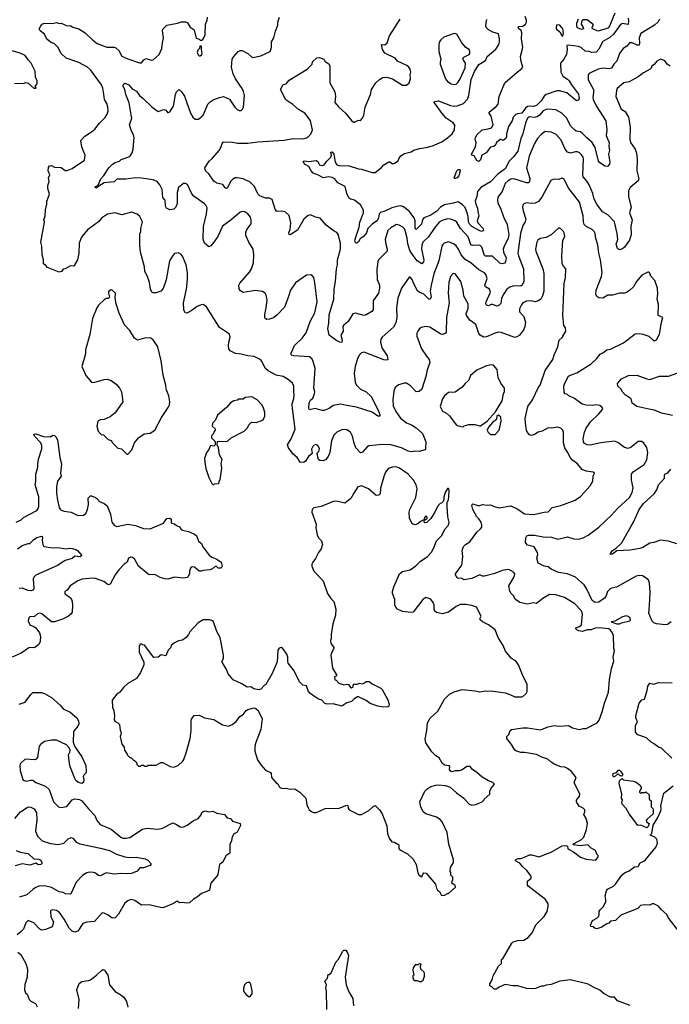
# Model space of a CAD drawing. Extents: x 2086813 to 2278017, y 548126 to 753336.
# Tile 456 of 461: x 2216140 to 2222785, y 726127 to 736190. Entities that reach past the tile are written whole.
import ezdxf

# ---------------------------------------------------------------- set-up
doc = ezdxf.new("R2010")
doc.units = 0

msp = doc.modelspace()

# ---------------------------------------------------------------- linework, layer by layer
at = {"layer": '0CON10XD'}
for points in [[(2221798, 731685), (2221773, 731713), (2221745, 731770), (2221715, 731815), (2221703, 731865), (2221704, 731974), (2221696, 731996), (2221675, 732016), (2221645, 732027), (2221575, 732016), (2221545, 732017), (2221485, 731986), (2221445, 731974), (2221405, 731949), (2221371, 731941), (2221355, 731946), (2221335, 731971), (2221323, 731995), (2221316, 732035), (2221312, 732115), (2221336, 732235), (2221386, 732305), (2221444, 732426), (2221464, 732456), (2221514, 732605), (2221595, 732717), (2221608, 732765), (2221646, 732845), (2221659, 732915), (2221689, 732941), (2221726, 733006), (2221722, 733042), (2221707, 733065), (2221696, 733165), (2221708, 733492), (2221724, 733555), (2221728, 733645), (2221701, 733671), (2221688, 733695), (2221684, 733775), (2221697, 733935), (2221716, 733975), (2221710, 734010), (2221703, 734025), (2221675, 734053), (2221655, 734062), (2221575, 733990), (2221525, 733964), (2221465, 733952), (2221441, 733935), (2221429, 733915), (2221417, 733845), (2221421, 733825), (2221492, 733645), (2221501, 733595), (2221503, 733415), (2221488, 733368), (2221469, 733335), (2221445, 733316), (2221415, 733307), (2221365, 733315), (2221325, 733313), (2221288, 733295), (2221272, 733275), (2221254, 733235), (2221254, 733205), (2221297, 733157), (2221315, 733095), (2221308, 733055), (2221292, 733018), (2221248, 732962), (2221225, 732948), (2221205, 732943), (2221065, 732992), (2221035, 732996), (2220995, 732984), (2220915, 732947), (2220885, 732944), (2220849, 732965), (2220835, 732982), (2220805, 733073), (2220745, 733118), (2220711, 733165), (2220706, 733185), (2220728, 733242), (2220728, 733285), (2220684, 733365), (2220675, 733425), (2220652, 733515), (2220617, 733563), (2220595, 733594), (2220574, 733596), (2220547, 733565), (2220530, 733505), (2220522, 733395), (2220532, 733295), (2220506, 733145), (2220504, 732996), (2220497, 732985), (2220468, 732972), (2220448, 732975), (2220335, 733046), (2220295, 733054), (2220245, 733044), (2220225, 733028), (2220211, 733005), (2220203, 732985), (2220202, 732955), (2220249, 732825), (2220300, 732750), (2220328, 732718), (2220336, 732685), (2220308, 732612), (2220295, 732543), (2220255, 732415), (2220225, 732390), (2220195, 732388), (2220139, 732449), (2220095, 732474), (2220075, 732476), (2220015, 732459), (2219980, 732430), (2219967, 732393), (2219958, 732305), (2219961, 732245), (2219986, 732185), (2220036, 732116), (2220095, 732068), (2220148, 732048), (2220195, 732019), (2220259, 731959), (2220296, 731875), (2220291, 731805), (2220286, 731794), (2220226, 731776), (2220185, 731780), (2220145, 731773), (2220115, 731781), (2220045, 731815), (2219935, 731845), (2219855, 731849), (2219712, 731835), (2219694, 731825), (2219645, 731771), (2219625, 731763), (2219577, 731815), (2219562, 731862), (2219545, 731935), (2219524, 731974), (2219485, 731999), (2219465, 732002), (2219435, 731997), (2219383, 731975), (2219354, 731945), (2219328, 731885), (2219314, 731765), (2219296, 731724), (2219272, 731695), (2219245, 731680), (2219210, 731685), (2219198, 731695), (2219188, 731718), (2219187, 731747), (2219180, 731755), (2219200, 731775), (2219207, 731805), (2219198, 731828), (2219185, 731842), (2219165, 731847), (2219142, 731835), (2219125, 731800), (2219130, 731755), (2219095, 731727), (2219065, 731679), (2219045, 731664), (2219009, 731669), (2218979, 731715), (2218938, 731748), (2218891, 731815), (2218879, 731845), (2218917, 731905), (2218959, 732005), (2218929, 732215), (2218928, 732265), (2218945, 732318), (2218949, 732355), (2218943, 732387), (2218944, 732445), (2218930, 732475), (2218885, 732514), (2218835, 732542), (2218765, 732558), (2218681, 732601), (2218655, 732625), (2218618, 732698), (2218605, 732713), (2218537, 732747), (2218475, 732753), (2218405, 732772), (2218349, 732779), (2218294, 732805), (2218279, 732825), (2218276, 732856), (2218278, 732895), (2218294, 732946), (2218286, 732975), (2218185, 733044), (2218049, 733255), (2218015, 733279), (2217995, 733276), (2217955, 733259), (2217895, 733213), (2217850, 733190), (2217833, 733195), (2217819, 733225), (2217816, 733295), (2217847, 733435), (2217858, 733535), (2217856, 733606), (2217842, 733685), (2217804, 733774), (2217787, 733795), (2217764, 733806), (2217725, 733800), (2217705, 733780), (2217673, 733727), (2217639, 733531), (2217606, 733444), (2217583, 733417), (2217535, 733399), (2217505, 733397), (2217493, 733405), (2217479, 733435), (2217466, 733505), (2217446, 733565), (2217421, 733615), (2217415, 733665), (2217375, 733815), (2217368, 733885), (2217370, 734000), (2217380, 734025), (2217379, 734055), (2217396, 734125), (2217368, 734178), (2217343, 734203), (2217285, 734223), (2217185, 734196), (2217115, 734216), (2217037, 734203), (2216975, 734161), (2216945, 734125), (2216835, 734041), (2216772, 733968), (2216749, 733905), (2216744, 733805), (2216730, 733735), (2216695, 733672), (2216660, 733675), (2216605, 733642), (2216585, 733640), (2216568, 733615), (2216545, 733608), (2216425, 733658), (2216408, 733678), (2216384, 733694), (2216384, 733734), (2216368, 733788), (2216367, 733875), (2216357, 733915), (2216395, 734120), (2216388, 734145), (2216401, 734185), (2216404, 734245), (2216418, 734305), (2216419, 734335), (2216443, 734405), (2216426, 734466), (2216428, 734495), (2216440, 734535), (2216433, 734575), (2216448, 734605), (2216431, 734645), (2216435, 734680), (2216445, 734696), (2216465, 734700), (2216495, 734682), (2216565, 734679), (2216605, 734649), (2216625, 734648), (2216675, 734669), (2216802, 734755), (2216809, 734805), (2216777, 734887), (2216766, 734955), (2216805, 735001), (2216875, 735045), (2216908, 735072), (2216955, 735132), (2217015, 735190), (2217034, 735225), (2217044, 735255), (2217043, 735295), (2217031, 735335), (2217009, 735375), (2217002, 735428), (2216991, 735489), (2216978, 735525), (2216865, 735679), (2216835, 735703), (2216745, 735754), (2216615, 735798), (2216565, 735844), (2216530, 735910), (2216495, 735943), (2216455, 735961), (2216426, 735985), (2216409, 736005), (2216395, 736042), (2216348, 736075), (2216340, 736095), (2216366, 736144), (2216395, 736156), (2216475, 736150), (2216515, 736160), (2216545, 736151), (2216565, 736153), (2216625, 736128), (2216655, 736130), (2216682, 736112), (2216745, 736098), (2216809, 736055), (2216889, 735979), (2216934, 735945), (2217032, 735908), (2217105, 735908), (2217123, 735903), (2217154, 735875), (2217186, 735816), (2217245, 735789), (2217365, 735748), (2217385, 735749), (2217411, 735779), (2217435, 735794), (2217485, 735776), (2217505, 735779), (2217565, 735835), (2217594, 735895), (2217599, 735955), (2217610, 736005), (2217599, 736075), (2217605, 736093), (2217645, 736134), (2217755, 736154), (2217795, 736169), (2217835, 736168), (2217857, 736157), (2217882, 736115), (2217926, 736085), (2217945, 736000), (2217975, 735990), (2217985, 735980), (2218005, 735980), (2218021, 735999), (2218036, 736036), (2218039, 736145), (2218056, 736185), (2218061, 736215)], [(2218064, 735326), (2218088, 735352), (2218120, 735370), (2218185, 735396), (2218224, 735404), (2218285, 735377), (2218340, 735295), (2218365, 735272), (2218385, 735262), (2218405, 735262), (2218420, 735275), (2218428, 735295), (2218439, 735415), (2218429, 735455), (2218414, 735485), (2218348, 735585), (2218323, 735635), (2218307, 735703), (2218312, 735785), (2218331, 735815), (2218376, 735864), (2218395, 735876), (2218415, 735876), (2218473, 735845), (2218510, 735810), (2218524, 735804), (2218605, 735821), (2218701, 735865), (2218716, 735905), (2218716, 735964), (2218739, 736005), (2218756, 736074), (2218781, 736135), (2218782, 736165), (2218797, 736215)], [(2222365, 736205), (2222367, 736177), (2222365, 736145), (2222359, 736141), (2222305, 736150), (2222285, 736141), (2222215, 736043), (2222175, 736009), (2222105, 735966), (2222065, 735888), (2222035, 735858), (2221993, 735853), (2221962, 735865), (2221925, 735869), (2221884, 735904), (2221855, 735915), (2221755, 735929), (2221738, 735925), (2221741, 735885), (2221732, 735835), (2221707, 735785), (2221673, 735745), (2221676, 735655), (2221695, 735613), (2221745, 735583), (2221762, 735565), (2221783, 735523), (2221855, 735428), (2221862, 735388), (2221855, 735369), (2221835, 735359), (2221735, 735442), (2221663, 735463), (2221635, 735464), (2221525, 735427), (2221505, 735408), (2221475, 735359), (2221425, 735312), (2221395, 735301), (2221355, 735307), (2221335, 735302), (2221314, 735286), (2221275, 735233), (2221232, 735228), (2221215, 735220), (2221187, 735193), (2221176, 735155), (2221141, 735099), (2221118, 735025), (2221120, 734995), (2221113, 734975), (2221085, 734954), (2221065, 734967), (2221055, 734966), (2221017, 734935), (2221002, 734905), (2220985, 734894), (2220955, 734888), (2220910, 734830), (2220866, 734804), (2220854, 734756), (2220835, 734740), (2220815, 734750), (2220790, 734800), (2220773, 734803), (2220760, 734815), (2220801, 734889), (2220808, 734935), (2220799, 734965), (2220801, 734985), (2220820, 735015), (2220870, 735065), (2220932, 735075), (2220965, 735086), (2220983, 735117), (2220964, 735205), (2220942, 735235), (2220941, 735245), (2221015, 735302), (2221033, 735325), (2221046, 735404), (2221104, 735545), (2221228, 735655), (2221273, 735687), (2221286, 735705), (2221268, 735762), (2221262, 735812), (2221288, 735905), (2221272, 735995), (2221277, 736057), (2221270, 736080), (2221245, 736096), (2221238, 736115), (2221245, 736121), (2221285, 736125), (2221315, 736143), (2221325, 736163), (2221324, 736185), (2221311, 736221)], [(2222226, 736255), (2222174, 736125), (2222155, 736104), (2222115, 736088), (2222055, 736071), (2222002, 736095), (2221993, 736105), (2222008, 736135), (2222003, 736145), (2221945, 736190), (2221905, 736188), (2221891, 736179), (2221884, 736144), (2221905, 736110), (2221908, 736095), (2221885, 736091), (2221847, 736105), (2221838, 736125), (2221838, 736155), (2221855, 736200)], [(2222793, 735715), (2222764, 735735), (2222740, 735770), (2222695, 735787), (2222656, 735765), (2222634, 735736), (2222606, 735715), (2222600, 735695), (2222590, 735685), (2222522, 735648), (2222466, 735605), (2222373, 735555), (2222318, 735545), (2222252, 735485), (2222244, 735465), (2222238, 735405), (2222294, 735275), (2222335, 735251), (2222368, 735195), (2222386, 735095), (2222381, 734965), (2222388, 734935), (2222436, 734865), (2222449, 734825), (2222456, 734765), (2222453, 734645), (2222472, 734565), (2222465, 734544), (2222385, 734476), (2222368, 734442), (2222369, 734379), (2222394, 734275), (2222378, 734215), (2222405, 734145), (2222392, 734075), (2222394, 733995), (2222376, 733935), (2222326, 733865), (2222305, 733849), (2222275, 733839), (2222255, 733850), (2222241, 733895), (2222257, 733945), (2222253, 734005), (2222223, 734123), (2222155, 734194), (2222100, 734225), (2222043, 734303), (2222017, 734355), (2222003, 734413), (2221970, 734495), (2221946, 734536), (2221903, 734583), (2221900, 734605), (2221906, 734765), (2221902, 734785), (2221887, 734807), (2221865, 734829), (2221845, 734839), (2221825, 734841), (2221775, 734826), (2221745, 734835), (2221720, 734865), (2221679, 734959), (2221626, 735015), (2221595, 735034), (2221575, 735041), (2221515, 735046), (2221475, 735016), (2221435, 734976), (2221405, 734925), (2221353, 734795), (2221337, 734735), (2221324, 734675), (2221357, 734567), (2221355, 734534), (2221345, 734524), (2221325, 734521), (2221195, 734563), (2221165, 734561), (2221135, 734543), (2221107, 734515), (2221075, 734435), (2221030, 734375), (2221027, 734345), (2221032, 734315), (2221057, 734265), (2221088, 734175), (2221127, 734095), (2221144, 733995), (2221138, 733955), (2221095, 733875), (2221086, 733845), (2221089, 733815), (2221116, 733755), (2221110, 733715), (2221100, 733700), (2221076, 733694), (2221051, 733701), (2220975, 733772), (2220905, 733774), (2220895, 733780), (2220868, 733865), (2220845, 733887), (2220775, 733883), (2220755, 733889), (2220729, 733969), (2220649, 734055), (2220611, 734121), (2220595, 734135), (2220545, 734152), (2220515, 734154), (2220463, 734137), (2220431, 734119), (2220385, 734066), (2220320, 733970), (2220265, 733917), (2220252, 733885), (2220249, 733845), (2220275, 733735), (2220271, 733715), (2220255, 733696), (2220205, 733725), (2220153, 733793), (2220132, 733832), (2220110, 733900), (2220105, 733957), (2220084, 734035), (2220075, 734054), (2220058, 734068), (2220021, 734091), (2219995, 734095), (2219936, 734064), (2219906, 734035), (2219879, 733945), (2219884, 733895), (2219900, 733845), (2219898, 733825), (2219809, 733735), (2219802, 733718), (2219793, 733633), (2219796, 733535), (2219820, 733475), (2219821, 733445), (2219809, 733395), (2219756, 733315), (2219757, 733223), (2219743, 733207), (2219685, 733172), (2219665, 733166), (2219575, 733192), (2219548, 733182), (2219499, 733105), (2219451, 733065), (2219446, 733054), (2219449, 733005), (2219426, 732965), (2219438, 732915), (2219436, 732894), (2219425, 732890), (2219409, 732899), (2219385, 732909), (2219305, 732967), (2219292, 733035), (2219303, 733087), (2219306, 733175), (2219354, 733335), (2219355, 733435), (2219370, 733515), (2219380, 733645), (2219390, 733685), (2219392, 733735), (2219422, 733845), (2219422, 733905), (2219399, 733995), (2219385, 734016), (2219355, 734029), (2219275, 734089), (2219212, 734162), (2219165, 734172), (2219115, 734194), (2219090, 734190), (2219045, 734150), (2218981, 734039), (2218905, 733990), (2218898, 733995), (2218894, 734015), (2218906, 734044), (2218912, 734115), (2218895, 734189), (2218855, 734226), (2218815, 734234), (2218775, 734230), (2218765, 734236), (2218752, 734255), (2218721, 734351), (2218696, 734366), (2218655, 734366), (2218595, 734389), (2218575, 734411), (2218542, 734485), (2218498, 734528), (2218425, 734562), (2218365, 734575), (2218345, 734572), (2218316, 734555), (2218297, 734535), (2218265, 734471), (2218255, 734466), (2218243, 734473), (2218217, 734507), (2218155, 734518), (2218125, 734540), (2218075, 734613), (2218041, 734645), (2218034, 734676), (2218078, 734745), (2218110, 734770), (2218182, 734855), (2218202, 734895), (2218210, 734925), (2218225, 734940), (2218315, 734938), (2218368, 734928), (2218475, 734928), (2218575, 734943), (2218845, 734960), (2218935, 734974), (2219037, 734973), (2219075, 734982), (2219095, 734996), (2219123, 735027), (2219136, 735064), (2219114, 735155), (2219085, 735201), (2219055, 735234), (2218992, 735272), (2218935, 735324), (2218861, 735371), (2218807, 735475), (2218834, 735526), (2218864, 735536), (2218898, 735572), (2219080, 735685), (2219130, 735735), (2219135, 735760), (2219181, 735799), (2219205, 735803), (2219250, 735785), (2219262, 735765), (2219305, 735737), (2219312, 735712), (2219314, 735545), (2219364, 735454), (2219369, 735405), (2219362, 735345), (2219404, 735295), (2219471, 735235), (2219535, 735159), (2219555, 735144), (2219566, 735144), (2219605, 735162), (2219625, 735158), (2219648, 735182), (2219661, 735215), (2219674, 735295), (2219727, 735425), (2219740, 735475), (2219784, 735546), (2219821, 735579), (2219855, 735599), (2219895, 735604), (2219955, 735584), (2220055, 735521), (2220095, 735522), (2220124, 735546), (2220136, 735585), (2220134, 735625), (2220142, 735655), (2220134, 735684), (2220121, 735705), (2220101, 735721), (2220005, 735767), (2219980, 735795), (2219875, 735848), (2219850, 735885), (2219842, 735935), (2219875, 735932), (2219899, 735955), (2219924, 736025), (2220033, 736195)], [(2222686, 736195), (2222671, 736169), (2222634, 736135), (2222495, 736049), (2222475, 736005), (2222479, 735951), (2222475, 735931), (2222455, 735931), (2222405, 735952), (2222378, 735952), (2222349, 735921), (2222312, 735895), (2222277, 735845), (2222249, 735765), (2222219, 735735), (2222193, 735695), (2222165, 735688), (2222105, 735695), (2222056, 735685), (2221965, 735640), (2221954, 735626), (2221956, 735575), (2222008, 735475), (2222011, 735445), (2222003, 735395), (2222007, 735375), (2222035, 735309), (2222135, 735155), (2222145, 735065), (2222138, 735005), (2222153, 734973), (2222168, 734935), (2222166, 734895), (2222173, 734855), (2222163, 734815), (2222178, 734735), (2222174, 734715), (2222152, 734688), (2222125, 734693), (2222071, 734731), (2222061, 734745), (2222027, 734885), (2221995, 734935), (2221941, 734981), (2221895, 735031), (2221875, 735043), (2221832, 735052), (2221815, 735063), (2221775, 735105), (2221737, 735185), (2221685, 735236), (2221625, 735268), (2221545, 735274), (2221525, 735272), (2221495, 735258), (2221456, 735214), (2221434, 735196), (2221405, 735190), (2221355, 735196), (2221335, 735185), (2221315, 735136), (2221287, 735025), (2221267, 734975), (2221235, 734845), (2221192, 734788), (2221147, 734745), (2221105, 734665), (2221030, 734610), (2220955, 734533), (2220857, 734475), (2220822, 734435), (2220817, 734383), (2220800, 734335), (2220805, 734305), (2220824, 734265), (2220825, 734225), (2220838, 734185), (2220820, 734135), (2220827, 734115), (2220880, 734055), (2220885, 734034), (2220865, 734026), (2220845, 734031), (2220765, 734075), (2220745, 734095), (2220731, 734125), (2220729, 734175), (2220720, 734205), (2220695, 734269), (2220669, 734299), (2220625, 734328), (2220574, 734316), (2220485, 734298), (2220445, 734273), (2220406, 734234), (2220345, 734191), (2220275, 734164), (2220260, 734145), (2220250, 734100), (2220195, 734046), (2220185, 734055), (2220185, 734135), (2220174, 734165), (2220125, 734233), (2220065, 734277), (2220035, 734286), (2220015, 734284), (2219945, 734268), (2219875, 734232), (2219829, 734221), (2219816, 734204), (2219811, 734165), (2219795, 734135), (2219750, 734105), (2219702, 734055), (2219687, 734013), (2219655, 733974), (2219621, 733949), (2219605, 733920), (2219585, 733907), (2219575, 733908), (2219568, 733935), (2219611, 734069), (2219619, 734121), (2219657, 734215), (2219655, 734243), (2219625, 734299), (2219565, 734344), (2219524, 734354), (2219508, 734368), (2219486, 734415), (2219468, 734485), (2219395, 734524), (2219362, 734562), (2219335, 734578), (2219303, 734583), (2219245, 734574), (2219195, 734602), (2219142, 734622), (2219122, 734645), (2219098, 734688), (2219054, 734714), (2219038, 734745), (2219052, 734748), (2219095, 734741), (2219172, 734752), (2219189, 734739), (2219208, 734708), (2219225, 734701), (2219245, 734702), (2219255, 734706), (2219281, 734745), (2219324, 734785), (2219329, 734805), (2219321, 734835), (2219335, 734839), (2219353, 734815), (2219366, 734735), (2219385, 734708), (2219405, 734701), (2219510, 734695), (2219604, 734666), (2219635, 734662), (2219745, 734627), (2219775, 734628), (2219842, 734678), (2219865, 734708), (2219915, 734738), (2219927, 734737), (2219955, 734718), (2219975, 734723), (2220008, 734745), (2220020, 734775), (2220040, 734800), (2220075, 734824), (2220145, 734840), (2220170, 734855), (2220228, 734875), (2220298, 734882), (2220361, 734899), (2220457, 734943), (2220517, 734983), (2220564, 735025), (2220586, 735065), (2220591, 735111), (2220575, 735137), (2220504, 735184), (2220460, 735230), (2220392, 735325), (2220380, 735345), (2220382, 735355), (2220425, 735360), (2220545, 735312), (2220585, 735307), (2220615, 735310), (2220678, 735332), (2220721, 735379), (2220734, 735416), (2220758, 735578), (2220791, 735659), (2220835, 735732), (2220905, 735772), (2220921, 735815), (2221011, 735889), (2221041, 735935), (2221047, 735965), (2221048, 735995), (2221036, 736045), (2220981, 736061), (2220936, 736085), (2220916, 736105), (2220908, 736125), (2220910, 736160), (2220919, 736191)], [(2221695, 736022), (2221702, 736055), (2221695, 736095), (2221665, 736135), (2221634, 736136), (2221626, 736115), (2221628, 736095), (2221666, 736066), (2221685, 736028), (2221695, 736022)], [(2220585, 735526), (2220605, 735531), (2220625, 735551), (2220645, 735584), (2220695, 735697), (2220700, 735745), (2220679, 735775), (2220674, 735795), (2220684, 735806), (2220736, 735835), (2220744, 735845), (2220746, 735865), (2220737, 735885), (2220704, 735904), (2220664, 735954), (2220613, 736043), (2220585, 736050), (2220478, 736012), (2220447, 735985), (2220434, 735966), (2220426, 735935), (2220426, 735865), (2220449, 735785), (2220440, 735755), (2220441, 735735), (2220496, 735585), (2220515, 735558), (2220554, 735534), (2220585, 735526)], [(2217985, 735822), (2217999, 735831), (2218008, 735845), (2217998, 735885), (2218000, 735915), (2217995, 735920), (2217982, 735918), (2217978, 735895), (2217963, 735877), (2217956, 735855), (2217965, 735832), (2217975, 735822), (2217985, 735822)], [(2216085, 735542), (2216175, 735538), (2216205, 735548), (2216228, 735542), (2216285, 735490), (2216305, 735490), (2216310, 735495), (2216300, 735505), (2216300, 735515), (2216317, 735533), (2216320, 735545), (2216318, 735565), (2216301, 735601), (2216297, 735665), (2216257, 735745), (2216225, 735778), (2216196, 735825), (2216145, 735849), (2216061, 735871)], [(2222805, 730036), (2222765, 730008), (2222746, 730004), (2222655, 730015), (2222627, 730027), (2222611, 730041), (2222575, 730125), (2222582, 730202), (2222590, 730335), (2222581, 730435), (2222568, 730468), (2222512, 730505), (2222475, 730510), (2222445, 730501), (2222245, 730391), (2222185, 730378), (2222154, 730346), (2222137, 730295), (2222123, 730277), (2222065, 730237), (2222025, 730232), (2221995, 730255), (2221938, 730378), (2221913, 730415), (2221825, 730493), (2221745, 730526), (2221650, 730540), (2221575, 730574), (2221545, 730598), (2221505, 730604), (2221444, 730634), (2221429, 730685), (2221439, 730725), (2221437, 730743), (2221402, 730802), (2221335, 730821), (2221320, 730835), (2221314, 730846), (2221316, 730895), (2221327, 730915), (2221345, 730921), (2221405, 730920), (2221493, 730903), (2221580, 730900), (2221645, 730881), (2221745, 730903), (2221808, 730885), (2221855, 730879), (2221905, 730896), (2221955, 730923), (2222065, 731002), (2222195, 731126), (2222255, 731194), (2222377, 731305), (2222404, 731356), (2222414, 731404), (2222397, 731485), (2222397, 731545), (2222415, 731569), (2222497, 731623), (2222526, 731645), (2222555, 731690), (2222564, 731765), (2222555, 731818), (2222525, 731862), (2222505, 731878), (2222465, 731879), (2222395, 731820), (2222363, 731807), (2222325, 731816), (2222258, 731868), (2222225, 731881), (2222085, 731866), (2221975, 731841), (2221945, 731844), (2221917, 731857), (2221907, 731877), (2221904, 731905), (2221919, 731975), (2221935, 732015), (2221979, 732081), (2222065, 732160), (2222103, 732205), (2222104, 732215), (2222095, 732231), (2222075, 732246), (2222035, 732252), (2221995, 732247), (2221935, 732249), (2221895, 732259), (2221815, 732318), (2221757, 732347), (2221745, 732360), (2221720, 732365), (2221708, 732378), (2221706, 732445), (2221716, 732475), (2221754, 732545), (2221765, 732554), (2221840, 732580), (2221985, 732674), (2222041, 732725), (2222077, 732773), (2222105, 732786), (2222145, 732816), (2222185, 732824), (2222315, 732888), (2222435, 732978), (2222475, 732984), (2222515, 732976), (2222574, 732954), (2222615, 732918), (2222635, 732908), (2222653, 732917), (2222686, 732975), (2222704, 733096), (2222718, 733145), (2222670, 733165), (2222674, 733284), (2222660, 733335), (2222669, 733385), (2222664, 733445), (2222636, 733525), (2222597, 733567), (2222585, 733598), (2222575, 733610), (2222565, 733610), (2222505, 733580), (2222449, 733515), (2222420, 733460), (2222378, 733422), (2222347, 733403), (2222325, 733395), (2222275, 733394), (2222205, 733376), (2222157, 733373), (2222105, 733344), (2222065, 733346), (2222045, 733360), (2222032, 733385), (2222036, 733425), (2222091, 733565), (2222099, 733605), (2222082, 733735), (2222063, 733805), (2222055, 733888), (2222032, 733955), (2222026, 734005), (2222016, 734026), (2221996, 734045), (2221934, 734075), (2221913, 734095), (2221906, 734124), (2221905, 734185), (2221865, 734325), (2221809, 734399), (2221756, 734465), (2221705, 734562), (2221685, 734569), (2221655, 734558), (2221605, 734559), (2221573, 734545), (2221482, 734375), (2221447, 734333), (2221414, 734316), (2221375, 734312), (2221325, 734317), (2221291, 734305), (2221282, 734275), (2221289, 734235), (2221318, 734152), (2221311, 734125), (2221285, 734085), (2221264, 734006), (2221237, 733805), (2221242, 733775), (2221292, 733645), (2221297, 733515), (2221281, 733475), (2221266, 733465), (2221195, 733471), (2221154, 733455), (2221124, 733435), (2221091, 733389), (2221069, 733345), (2221060, 733290), (2221045, 733272), (2221025, 733262), (2220975, 733280), (2220961, 733279), (2220935, 733264), (2220915, 733271), (2220909, 733285), (2220912, 733305), (2220955, 733405), (2220945, 733436), (2220905, 733461), (2220898, 733475), (2220920, 733545), (2220909, 733585), (2220893, 733603), (2220835, 733635), (2220755, 733706), (2220695, 733738), (2220655, 733785), (2220628, 733845), (2220605, 733878), (2220585, 733896), (2220525, 733919), (2220483, 733907), (2220467, 733893), (2220457, 733875), (2220427, 733725), (2220375, 733591), (2220348, 733478), (2220339, 733415), (2220348, 733355), (2220335, 733330), (2220325, 733334), (2220275, 733385), (2220225, 733405), (2220209, 733419), (2220171, 733491), (2220155, 733536), (2220135, 733559), (2220125, 733558), (2220046, 733445), (2220007, 733345), (2219995, 733245), (2219999, 733145), (2219989, 733091), (2219962, 733048), (2219846, 732944), (2219834, 732925), (2219832, 732895), (2219844, 732835), (2219900, 732755), (2219906, 732714), (2219885, 732709), (2219865, 732712), (2219665, 732791), (2219635, 732784), (2219616, 732765), (2219594, 732726), (2219570, 732645), (2219561, 732575), (2219570, 732485), (2219585, 732455), (2219625, 732415), (2219685, 732385), (2219735, 732340), (2219804, 732205), (2219824, 732155), (2219823, 732137), (2219805, 732139), (2219745, 732178), (2219585, 732231), (2219485, 732246), (2219425, 732261), (2219345, 732246), (2219304, 732215), (2219255, 732194), (2219234, 732194), (2219163, 732217), (2219105, 732202), (2219099, 732215), (2219102, 732275), (2219115, 732301), (2219137, 732323), (2219154, 732365), (2219158, 732385), (2219150, 732425), (2219162, 732625), (2219143, 732695), (2219130, 732720), (2219103, 732743), (2218943, 732753), (2218921, 732761), (2218914, 732775), (2218950, 732860), (2219029, 732935), (2219069, 732991), (2219112, 733105), (2219159, 733195), (2219183, 733305), (2219160, 733505), (2219149, 733555), (2219125, 733582), (2219075, 733578), (2218960, 733500), (2218909, 733425), (2218885, 733352), (2218847, 733253), (2218775, 733174), (2218735, 733144), (2218695, 733128), (2218667, 733127), (2218650, 733135), (2218648, 733145), (2218646, 733176), (2218662, 733245), (2218671, 733325), (2218662, 733375), (2218651, 733395), (2218625, 733411), (2218552, 733422), (2218425, 733403), (2218398, 733418), (2218385, 733440), (2218383, 733475), (2218393, 733497), (2218490, 733610), (2218512, 733645), (2218533, 733705), (2218536, 733785), (2218528, 733845), (2218484, 733915), (2218452, 733985), (2218454, 734015), (2218464, 734045), (2218509, 734105), (2218509, 734145), (2218501, 734171), (2218475, 734206), (2218442, 734225), (2218415, 734231), (2218390, 734220), (2218304, 734146), (2218215, 734078), (2218165, 733975), (2218127, 733915), (2218095, 733879), (2218075, 733870), (2218029, 733905), (2218018, 733948), (2218020, 734075), (2218052, 734205), (2218058, 734268), (2218043, 734295), (2218029, 734309), (2217920, 734385), (2217901, 734411), (2217858, 734505), (2217835, 734516), (2217815, 734517), (2217765, 734475), (2217750, 734425), (2217750, 734310), (2217736, 734274), (2217715, 734253), (2217675, 734248), (2217642, 734265), (2217632, 734285), (2217627, 734345), (2217622, 734352), (2217605, 734372), (2217596, 734455), (2217573, 734503), (2217545, 734537), (2217505, 734554), (2217385, 734571), (2217325, 734573), (2217225, 734559), (2217135, 734560), (2217107, 734533), (2217005, 734521), (2216950, 734490), (2216925, 734468), (2216912, 734475), (2216918, 734485), (2216942, 734498), (2216970, 734565), (2217002, 734598), (2217052, 734675), (2217088, 734712), (2217115, 734729), (2217162, 734745), (2217179, 734761), (2217265, 734793), (2217292, 734828), (2217302, 734868), (2217310, 734985), (2217304, 735014), (2217282, 735052), (2217264, 735114), (2217286, 735184), (2217281, 735219), (2217261, 735341), (2217227, 735425), (2217216, 735476), (2217196, 735515), (2217204, 735535), (2217215, 735541), (2217256, 735525), (2217292, 735482), (2217335, 735459), (2217364, 735415), (2217404, 735385), (2217495, 735295), (2217555, 735250), (2217615, 735272), (2217633, 735265), (2217655, 735239), (2217675, 735247), (2217712, 735305), (2217734, 735425), (2217745, 735452), (2217765, 735473), (2217775, 735472), (2217794, 735454), (2217825, 735407), (2217886, 735236), (2217911, 735195), (2217935, 735174), (2217968, 735172), (2218017, 735215), (2218064, 735326)], [(2220595, 734566), (2220587, 734567), (2220584, 734575), (2220612, 734645), (2220625, 734658), (2220635, 734658), (2220644, 734654), (2220646, 734645), (2220631, 734595), (2220615, 734573), (2220595, 734566)], [(2217245, 731750), (2217286, 731794), (2217314, 731866), (2217355, 731917), (2217412, 731958), (2217476, 731964), (2217521, 731995), (2217592, 732125), (2217660, 732225), (2217673, 732255), (2217674, 732285), (2217667, 732345), (2217639, 732415), (2217636, 732455), (2217608, 732558), (2217586, 732705), (2217554, 732845), (2217505, 732917), (2217475, 732939), (2217415, 732936), (2217345, 732916), (2217315, 732934), (2217265, 733014), (2217212, 733072), (2217159, 733189), (2217127, 733285), (2217117, 733345), (2217120, 733395), (2217087, 733427), (2217075, 733430), (2217048, 733412), (2217048, 733395), (2217060, 733355), (2217045, 733340), (2217025, 733340), (2217005, 733328), (2216945, 733273), (2216928, 733245), (2216884, 733135), (2216856, 732974), (2216812, 732815), (2216812, 732775), (2216777, 732645), (2216817, 732555), (2216875, 732484), (2216899, 732481), (2217005, 732513), (2217036, 732516), (2217075, 732501), (2217126, 732466), (2217165, 732422), (2217181, 732385), (2217196, 732284), (2217115, 732173), (2217065, 732131), (2217005, 732103), (2216965, 732102), (2216940, 732085), (2216928, 732035), (2216942, 731985), (2216972, 731952), (2216998, 731948), (2217045, 731900), (2217075, 731890), (2217090, 731865), (2217145, 731810), (2217180, 731805), (2217235, 731750), (2217245, 731750)], [(2220675, 732030), (2220685, 732040), (2220735, 732052), (2220794, 732054), (2220845, 732038), (2220855, 732040), (2220923, 732087), (2221008, 732182), (2221074, 732295), (2221088, 732365), (2221099, 732391), (2221098, 732425), (2221062, 732475), (2221034, 732534), (2221024, 732614), (2220985, 732660), (2220965, 732663), (2220915, 732651), (2220815, 732608), (2220752, 732555), (2220733, 732505), (2220695, 732473), (2220665, 732433), (2220595, 732383), (2220565, 732378), (2220543, 732383), (2220525, 732380), (2220485, 732346), (2220464, 732315), (2220441, 732235), (2220465, 732188), (2220505, 732167), (2220535, 732140), (2220605, 732048), (2220625, 732038), (2220675, 732030)], [(2222816, 732146), (2222705, 732169), (2222635, 732200), (2222575, 732208), (2222453, 732237), (2222405, 732270), (2222396, 732316), (2222333, 732355), (2222306, 732386), (2222288, 732418), (2222258, 732445), (2222255, 732470), (2222295, 732521), (2222366, 732554), (2222454, 732556), (2222555, 732519), (2222585, 732514), (2222685, 732546), (2222775, 732546), (2222871, 732579)], [(2218125, 731440), (2218133, 731447), (2218175, 731450), (2218180, 731455), (2218180, 731475), (2218192, 731488), (2218208, 731605), (2218202, 731655), (2218212, 731695), (2218183, 731743), (2218173, 731813), (2218160, 731845), (2218162, 731878), (2218185, 731882), (2218262, 731878), (2218304, 731916), (2218435, 731983), (2218471, 732019), (2218485, 732048), (2218510, 732075), (2218558, 732072), (2218618, 732092), (2218632, 732105), (2218646, 732136), (2218647, 732175), (2218634, 732224), (2218617, 732255), (2218570, 732305), (2218515, 732336), (2218445, 732327), (2218425, 732312), (2218375, 732310), (2218367, 732303), (2218330, 732295), (2218297, 732273), (2218254, 732226), (2218162, 732148), (2218138, 732092), (2218112, 732065), (2218110, 732035), (2218138, 732008), (2218140, 731995), (2218128, 731982), (2218120, 731955), (2218103, 731937), (2218102, 731915), (2218138, 731878), (2218140, 731845), (2218125, 731832), (2218092, 731838), (2218071, 731789), (2218050, 731765), (2218031, 731705), (2218033, 731667), (2218044, 731604), (2218075, 731510), (2218105, 731450), (2218115, 731440), (2218125, 731440)], [(2221005, 731950), (2221043, 731995), (2221066, 732085), (2221060, 732129), (2221038, 732148), (2221020, 732140), (2221016, 732104), (2220976, 732074), (2220936, 732024), (2220923, 731995), (2220927, 731977), (2220955, 731952), (2221005, 731950)], [(2216105, 731054), (2216155, 731079), (2216179, 731101), (2216315, 731172), (2216329, 731195), (2216334, 731215), (2216335, 731315), (2216298, 731435), (2216305, 731475), (2216304, 731545), (2216325, 731615), (2216327, 731647), (2216331, 731699), (2216365, 731805), (2216366, 731835), (2216357, 731865), (2216291, 731935), (2216286, 731954), (2216305, 731958), (2216385, 731931), (2216455, 731926), (2216478, 731942), (2216495, 731940), (2216508, 731928), (2216526, 731895), (2216552, 731715), (2216568, 731652), (2216556, 731555), (2216564, 731525), (2216527, 731475), (2216516, 731414), (2216515, 731355), (2216525, 731278), (2216545, 731203), (2216555, 731186), (2216565, 731177), (2216595, 731166), (2216665, 731156), (2216735, 731121), (2216793, 731127), (2216816, 731144), (2216834, 731185), (2216842, 731235), (2216841, 731299), (2216865, 731322), (2216875, 731322), (2216915, 731308), (2216930, 731295), (2216955, 731266), (2217005, 731244), (2217035, 731220), (2217067, 731137), (2217082, 731055), (2217110, 731020), (2217135, 731009), (2217245, 731033), (2217325, 731020), (2217405, 730991), (2217475, 730988), (2217610, 731045), (2217645, 731092), (2217677, 731097), (2217689, 731085), (2217688, 731055), (2217693, 731043), (2217725, 731038), (2217745, 731020), (2217775, 731006), (2217790, 730980), (2217805, 730971), (2217865, 730959), (2217922, 730935), (2217948, 730918), (2217969, 730859), (2218000, 730835), (2218014, 730804), (2218078, 730718), (2218105, 730697), (2218155, 730676), (2218202, 730645), (2218210, 730605), (2218200, 730585), (2218170, 730585), (2218145, 730608), (2218113, 730577), (2218084, 730566), (2218015, 730562), (2217995, 730552), (2217975, 730552), (2217928, 730595), (2217905, 730599), (2217894, 730596), (2217887, 730585), (2217878, 730555), (2217878, 730525), (2217855, 730490), (2217815, 730482), (2217725, 730492), (2217655, 730473), (2217625, 730474), (2217578, 730488), (2217530, 730515), (2217505, 730520), (2217467, 730517), (2217455, 730523), (2217354, 730605), (2217315, 730678), (2217295, 730693), (2217275, 730697), (2217252, 730685), (2217238, 730645), (2217210, 730625), (2217153, 730567), (2217115, 730515), (2217065, 730421), (2217044, 730414), (2216999, 730449), (2216915, 730480), (2216885, 730483), (2216778, 730472), (2216735, 730455), (2216656, 730404), (2216625, 730358), (2216600, 730345), (2216602, 730322), (2216644, 730294), (2216665, 730273), (2216676, 730245), (2216680, 730205), (2216676, 730134), (2216664, 730115), (2216640, 730095), (2216578, 730062), (2216495, 730035), (2216466, 730036), (2216365, 730116), (2216345, 730123), (2216323, 730117), (2216290, 730090), (2216245, 730086), (2216232, 730075), (2216227, 730045), (2216243, 730005), (2216285, 729989), (2216305, 729974), (2216341, 729925), (2216351, 729885), (2216349, 729835), (2216335, 729803), (2216296, 729774), (2216285, 729769), (2216255, 729774), (2216235, 729769), (2216155, 729714), (2216063, 729675)], [(2220455, 727240), (2220485, 727242), (2220515, 727260), (2220525, 727260), (2220598, 727325), (2220595, 727340), (2220560, 727365), (2220563, 727387), (2220570, 727395), (2220570, 727425), (2220550, 727445), (2220550, 727475), (2220542, 727485), (2220548, 727525), (2220577, 727575), (2220577, 727605), (2220531, 727765), (2220512, 727882), (2220463, 727993), (2220438, 728018), (2220405, 728040), (2220295, 728074), (2220267, 728095), (2220244, 728145), (2220234, 728196), (2220284, 728305), (2220303, 728327), (2220345, 728354), (2220395, 728366), (2220425, 728370), (2220495, 728364), (2220542, 728345), (2220608, 728288), (2220683, 728235), (2220735, 728177), (2220765, 728163), (2220805, 728170), (2220870, 728195), (2220890, 728215), (2220890, 728225), (2220950, 728275), (2220950, 728305), (2220962, 728335), (2220998, 728378), (2220980, 728395), (2220935, 728412), (2220869, 728449), (2220816, 728496), (2220770, 728525), (2220748, 728558), (2220715, 728558), (2220667, 728523), (2220635, 728512), (2220595, 728512), (2220557, 728503), (2220545, 728510), (2220538, 728525), (2220540, 728555), (2220534, 728564), (2220485, 728572), (2220463, 728593), (2220429, 728645), (2220397, 728666), (2220355, 728706), (2220295, 728800), (2220286, 728835), (2220305, 728925), (2220310, 729005), (2220340, 729050), (2220418, 729122), (2220485, 729244), (2220535, 729296), (2220585, 729322), (2220665, 729344), (2220800, 729330), (2220845, 729319), (2220905, 729329), (2220986, 729326), (2221105, 729310), (2221152, 729292), (2221205, 729268), (2221275, 729268), (2221287, 729273), (2221320, 729305), (2221330, 729325), (2221332, 729395), (2221282, 729495), (2221242, 729595), (2221219, 729629), (2221168, 729665), (2221108, 729735), (2221087, 729795), (2221033, 729875), (2221002, 729955), (2220937, 730005), (2220874, 730035), (2220850, 730055), (2220848, 730065), (2220860, 730095), (2220813, 730185), (2220765, 730204), (2220705, 730212), (2220645, 730213), (2220605, 730194), (2220525, 730133), (2220465, 730116), (2220405, 730131), (2220385, 730144), (2220379, 730165), (2220381, 730205), (2220370, 730235), (2220345, 730268), (2220295, 730284), (2220265, 730265), (2220175, 730148), (2220165, 730133), (2220145, 730130), (2220055, 730142), (2219998, 730168), (2219978, 730205), (2219977, 730265), (2219954, 730324), (2219953, 730347), (2219968, 730395), (2220025, 730527), (2220055, 730549), (2220135, 730566), (2220191, 730609), (2220235, 730654), (2220312, 730705), (2220351, 730749), (2220377, 730793), (2220404, 730865), (2220454, 730915), (2220493, 730987), (2220527, 731023), (2220534, 731055), (2220519, 731109), (2220512, 731215), (2220512, 731255), (2220527, 731285), (2220531, 731315), (2220533, 731383), (2220525, 731400), (2220515, 731400), (2220494, 731365), (2220477, 731315), (2220478, 731285), (2220470, 731265), (2220455, 731250), (2220440, 731245), (2220414, 731216), (2220388, 731158), (2220345, 731092), (2220305, 731052), (2220285, 731048), (2220278, 731055), (2220280, 731080), (2220297, 731083), (2220307, 731093), (2220308, 731105), (2220295, 731118), (2220278, 731095), (2220280, 731080), (2220240, 731060), (2220214, 731036), (2220185, 731027), (2220156, 731036), (2220126, 731095), (2220124, 731155), (2220131, 731185), (2220191, 731305), (2220205, 731395), (2220197, 731435), (2220167, 731485), (2220115, 731544), (2220025, 731606), (2219995, 731619), (2219955, 731617), (2219923, 731607), (2219905, 731595), (2219883, 731567), (2219868, 731532), (2219829, 731401), (2219826, 731344), (2219815, 731330), (2219785, 731328), (2219708, 731395), (2219635, 731427), (2219600, 731415), (2219558, 731352), (2219526, 731295), (2219465, 731249), (2219395, 731266), (2219355, 731269), (2219224, 731216), (2219148, 731202), (2219130, 731185), (2219128, 731155), (2219171, 731035), (2219169, 730995), (2219182, 730925), (2219198, 730895), (2219226, 730865), (2219238, 730825), (2219225, 730783), (2219198, 730745), (2219167, 730683), (2219137, 730645), (2219128, 730625), (2219128, 730605), (2219148, 730555), (2219243, 730455), (2219290, 730325), (2219323, 730275), (2219354, 730244), (2219374, 730165), (2219369, 730105), (2219342, 730015), (2219327, 729905), (2219327, 729865), (2219320, 729845), (2219324, 729815), (2219337, 729797), (2219354, 729775), (2219354, 729765), (2219328, 729715), (2219324, 729695), (2219341, 729561), (2219380, 729495), (2219380, 729485), (2219360, 729475), (2219364, 729444), (2219378, 729438), (2219405, 729410), (2219455, 729391), (2219485, 729398), (2219504, 729394), (2219522, 729365), (2219535, 729362), (2219550, 729375), (2219555, 729400), (2219595, 729400), (2219615, 729408), (2219645, 729402), (2219668, 729412), (2219685, 729427), (2219715, 729426), (2219745, 729401), (2219835, 729359), (2219849, 729345), (2219907, 729237), (2219919, 729195), (2219916, 729175), (2219905, 729168), (2219865, 729163), (2219805, 729173), (2219725, 729200), (2219685, 729232), (2219605, 729270), (2219595, 729270), (2219558, 729245), (2219535, 729222), (2219485, 729207), (2219435, 729173), (2219345, 729198), (2219280, 729195), (2219258, 729205), (2219230, 729235), (2219195, 729247), (2219145, 729279), (2219107, 729307), (2219090, 729330), (2219075, 729382), (2219035, 729388), (2219003, 729423), (2218946, 729535), (2218886, 729615), (2218881, 729635), (2218884, 729675), (2218873, 729705), (2218833, 729763), (2218815, 729772), (2218795, 729768), (2218779, 729745), (2218773, 729627), (2218721, 729509), (2218658, 729395), (2218645, 729390), (2218605, 729348), (2218585, 729342), (2218535, 729352), (2218505, 729370), (2218468, 729368), (2218412, 729402), (2218325, 729442), (2218273, 729505), (2218253, 729555), (2218212, 729625), (2218210, 729635), (2218224, 729665), (2218226, 729695), (2218189, 729875), (2218155, 729938), (2218123, 730035), (2218115, 730047), (2218080, 730055), (2218015, 730056), (2217966, 730024), (2217879, 729935), (2217867, 729905), (2217842, 729875), (2217805, 729848), (2217765, 729840), (2217725, 729820), (2217694, 729796), (2217681, 729769), (2217658, 729745), (2217635, 729690), (2217587, 729697), (2217555, 729673), (2217512, 729672), (2217415, 729798), (2217395, 729800), (2217385, 729810), (2217372, 729808), (2217362, 729785), (2217363, 729725), (2217408, 729625), (2217408, 729595), (2217375, 729518), (2217333, 729455), (2217246, 729404), (2217200, 729365), (2217164, 729316), (2217134, 729296), (2217087, 729235), (2217089, 729165), (2217103, 729125), (2217110, 729075), (2217107, 729035), (2217117, 729017), (2217145, 729002), (2217160, 728985), (2217167, 728927), (2217178, 728905), (2217176, 728884), (2217168, 728865), (2217178, 728815), (2217186, 728786), (2217208, 728755), (2217213, 728723), (2217240, 728685), (2217240, 728675), (2217265, 728650), (2217275, 728650), (2217300, 728625), (2217315, 728620), (2217330, 728605), (2217343, 728573), (2217355, 728560), (2217375, 728560), (2217385, 728570), (2217405, 728570), (2217415, 728560), (2217445, 728560), (2217455, 728570), (2217535, 728572), (2217583, 728597), (2217605, 728598), (2217678, 728558), (2217715, 728552), (2217735, 728558), (2217765, 728570), (2217805, 728608), (2217820, 728630), (2217844, 728696), (2217883, 728845), (2217893, 728925), (2217894, 729026), (2217898, 729042), (2217925, 729080), (2217975, 729082), (2218030, 729055), (2218125, 729036), (2218215, 728984), (2218275, 728969), (2218312, 728985), (2218354, 729016), (2218392, 729068), (2218425, 729088), (2218455, 729128), (2218475, 729140), (2218535, 729158), (2218555, 729150), (2218579, 729129), (2218621, 729045), (2218608, 728935), (2218556, 728804), (2218544, 728765), (2218544, 728715), (2218573, 728625), (2218608, 728575), (2218655, 728520), (2218707, 728495), (2218713, 728485), (2218717, 728445), (2218762, 728392), (2218779, 728379), (2218798, 728345), (2218825, 728334), (2218865, 728336), (2218905, 728326), (2218955, 728330), (2219007, 728295), (2219067, 728235), (2219077, 728167), (2219090, 728135), (2219102, 728115), (2219125, 728098), (2219145, 728088), (2219175, 728088), (2219265, 728128), (2219408, 728132), (2219485, 728162), (2219497, 728157), (2219501, 728131), (2219510, 728115), (2219605, 728068), (2219635, 728068), (2219711, 728109), (2219755, 728150), (2219775, 728160), (2219822, 728115), (2219848, 728075), (2219895, 727950), (2219902, 727872), (2219919, 727825), (2219945, 727788), (2219975, 727783), (2220008, 727765), (2220018, 727755), (2220018, 727718), (2220027, 727707), (2220106, 727666), (2220165, 727610), (2220194, 727554), (2220211, 727471), (2220225, 727448), (2220255, 727430), (2220263, 727457), (2220275, 727470), (2220298, 727468), (2220392, 727355), (2220403, 727313), (2220414, 727294), (2220435, 727280), (2220450, 727245), (2220455, 727240)], [(2222385, 726116), (2222255, 726164), (2222225, 726199), (2222185, 726199), (2222118, 726235), (2222075, 726273), (2222011, 726301), (2221955, 726333), (2221775, 726378), (2221665, 726364), (2221575, 726330), (2221525, 726322), (2221499, 726311), (2221475, 726312), (2221415, 726289), (2221385, 726284), (2221325, 726288), (2221235, 726317), (2221185, 726314), (2221105, 726328), (2221050, 726305), (2221015, 726282), (2220995, 726280), (2220970, 726305), (2220950, 726315), (2220948, 726335), (2220972, 726378), (2220983, 726417), (2221038, 726515), (2221070, 726545), (2221070, 726585), (2221085, 726600), (2221175, 726752), (2221186, 726764), (2221235, 726780), (2221297, 726783), (2221341, 726809), (2221383, 726857), (2221421, 726939), (2221505, 727025), (2221534, 727075), (2221546, 727125), (2221544, 727155), (2221518, 727198), (2221340, 727335), (2221334, 727345), (2221333, 727385), (2221373, 727415), (2221373, 727435), (2221329, 727495), (2221284, 727534), (2221255, 727571), (2221222, 727585), (2221212, 727595), (2221213, 727605), (2221234, 727616), (2221265, 727616), (2221305, 727629), (2221355, 727656), (2221375, 727656), (2221455, 727634), (2221512, 727658), (2221575, 727683), (2221688, 727745), (2221725, 727750), (2221742, 727742), (2221748, 727715), (2221805, 727686), (2221875, 727631), (2221935, 727611), (2222025, 727601), (2222045, 727613), (2222057, 727635), (2222057, 727647), (2222045, 727660), (2222029, 727699), (2221985, 727722), (2221950, 727755), (2221875, 727746), (2221800, 727755), (2221805, 727768), (2221888, 727812), (2221911, 727835), (2221939, 727915), (2221947, 727975), (2221936, 728025), (2221911, 728065), (2221922, 728095), (2221921, 728115), (2221905, 728131), (2221863, 728153), (2221834, 728195), (2221837, 728213), (2221867, 728255), (2221870, 728275), (2221812, 728395), (2221831, 728445), (2221785, 728505), (2221745, 728536), (2221715, 728549), (2221675, 728555), (2221615, 728579), (2221575, 728601), (2221542, 728632), (2221481, 728651), (2221425, 728679), (2221305, 728702), (2221265, 728700), (2221215, 728716), (2221204, 728725), (2221172, 728782), (2221123, 728845), (2221122, 728865), (2221144, 728886), (2221158, 728925), (2221170, 728935), (2221285, 728951), (2221335, 728951), (2221467, 728933), (2221546, 728964), (2221607, 728977), (2221655, 728971), (2221755, 728978), (2221795, 728954), (2221864, 728934), (2221905, 728946), (2221935, 728946), (2222048, 729002), (2222069, 729031), (2222098, 729115), (2222122, 729205), (2222164, 729316), (2222172, 729445), (2222195, 729560), (2222217, 729635), (2222211, 729675), (2222223, 729743), (2222217, 729767), (2222214, 729894), (2222203, 729923), (2222185, 729951), (2222165, 729964), (2222065, 729974), (2222025, 729971), (2221985, 729953), (2221945, 729954), (2221895, 729936), (2221860, 729945), (2221840, 729955), (2221830, 729965), (2221830, 729975), (2221865, 729988), (2221888, 730005), (2221898, 730115), (2221885, 730148), (2221820, 730220), (2221713, 730283), (2221625, 730312), (2221560, 730315), (2221492, 730275), (2221426, 730224), (2221395, 730229), (2221335, 730217), (2221255, 730234), (2221213, 730263), (2221192, 730302), (2221167, 730327), (2221155, 730350), (2221144, 730405), (2221199, 730495), (2221206, 730526), (2221192, 730545), (2221145, 730570), (2221075, 730559), (2221000, 730530), (2220894, 730504), (2220875, 730504), (2220845, 730516), (2220765, 730480), (2220685, 730466), (2220655, 730482), (2220625, 730480), (2220615, 730488), (2220598, 730515), (2220598, 730525), (2220661, 730615), (2220673, 730705), (2220667, 730765), (2220680, 730805), (2220699, 730825), (2220744, 730855), (2220815, 730951), (2220854, 730985), (2220866, 731005), (2220868, 731025), (2220859, 731055), (2220835, 731088), (2220815, 731109), (2220774, 731185), (2220766, 731224), (2220767, 731235), (2220775, 731243), (2220835, 731223), (2220875, 731236), (2220925, 731228), (2220955, 731231), (2220995, 731213), (2221045, 731201), (2221165, 731223), (2221235, 731188), (2221305, 731141), (2221395, 731132), (2221505, 731158), (2221545, 731161), (2221586, 731204), (2221675, 731224), (2221821, 731279), (2221875, 731317), (2221976, 731425), (2222001, 731475), (2222007, 731525), (2222018, 731555), (2222005, 731566), (2221935, 731576), (2221895, 731594), (2221845, 731650), (2221798, 731685)], [(2222862, 730832), (2222775, 730859), (2222695, 730869), (2222625, 730846), (2222585, 730840), (2222514, 730796), (2222485, 730786), (2222385, 730768), (2222249, 730761), (2222205, 730726), (2222184, 730724), (2222182, 730735), (2222205, 730764), (2222241, 730789), (2222295, 730841), (2222395, 731015), (2222420, 731055), (2222477, 731185), (2222522, 731245), (2222631, 731345), (2222658, 731385), (2222673, 731435), (2222734, 731505), (2222734, 731535), (2222740, 731545), (2222770, 731560), (2222799, 731595)], [(2216117, 730783), (2216165, 730817), (2216225, 730837), (2216245, 730838), (2216265, 730856), (2216281, 730875), (2216315, 730899), (2216365, 730913), (2216374, 730904), (2216369, 730865), (2216376, 730825), (2216388, 730805), (2216475, 730791), (2216525, 730796), (2216615, 730782), (2216645, 730789), (2216680, 730785), (2216715, 730776), (2216732, 730765), (2216776, 730715), (2216759, 730701), (2216705, 730706), (2216675, 730683), (2216605, 730662), (2216525, 730612), (2216305, 730513), (2216285, 730494), (2216277, 730475), (2216284, 730375), (2216279, 730361), (2216256, 730354), (2216225, 730355), (2216165, 730381), (2216135, 730378)], [(2222275, 730016), (2222295, 730024), (2222380, 730045), (2222388, 730052), (2222385, 730078), (2222365, 730092), (2222345, 730096), (2222305, 730086), (2222227, 730043), (2222190, 730035), (2222247, 730017), (2222275, 730016)], [(2222811, 728641), (2222705, 728744), (2222675, 728756), (2222624, 728794), (2222598, 728805), (2222551, 728851), (2222462, 728882), (2222438, 728908), (2222438, 728975), (2222460, 729015), (2222444, 729054), (2222442, 729075), (2222478, 729205), (2222505, 729240), (2222530, 729245), (2222560, 729335), (2222565, 729380), (2222585, 729408), (2222625, 729398), (2222675, 729417), (2222814, 729414)], [(2216135, 729196), (2216197, 729215), (2216255, 729294), (2216275, 729312), (2216362, 729312), (2216395, 729302), (2216465, 729262), (2216555, 729183), (2216583, 729145), (2216655, 729114), (2216725, 729056), (2216742, 729025), (2216746, 728995), (2216735, 728970), (2216691, 728915), (2216688, 728805), (2216700, 728765), (2216776, 728656), (2216818, 728568), (2216820, 728505), (2216815, 728488), (2216795, 728470), (2216789, 728455), (2216796, 728425), (2216792, 728395), (2216775, 728382), (2216735, 728396), (2216715, 728415), (2216703, 728435), (2216652, 728565), (2216645, 728615), (2216639, 728675), (2216654, 728705), (2216656, 728725), (2216647, 728747), (2216619, 728779), (2216515, 728827), (2216465, 728826), (2216395, 728812), (2216355, 728784), (2216340, 728765), (2216321, 728649), (2216308, 728632), (2216295, 728624), (2216195, 728631), (2216146, 728584), (2216140, 728565), (2216143, 728515), (2216173, 728425), (2216184, 728414), (2216205, 728409), (2216255, 728419), (2216275, 728416), (2216305, 728394), (2216405, 728355), (2216441, 728321), (2216484, 728195), (2216536, 728146), (2216565, 728139), (2216621, 728149), (2216675, 728216), (2216705, 728228), (2216750, 728220), (2216775, 728206), (2216844, 728124), (2216908, 728055), (2216929, 728005), (2216963, 727965), (2217075, 727916), (2217175, 727834), (2217195, 727826), (2217225, 727824), (2217265, 727832), (2217395, 727916), (2217445, 727926), (2217545, 727918), (2217595, 727922), (2217705, 727983), (2217745, 727966), (2217782, 727942), (2217805, 727938), (2217827, 727943), (2217854, 727956), (2217915, 728003), (2217965, 728027), (2217996, 728064), (2218004, 728086), (2218015, 728097), (2218037, 728103), (2218075, 728093), (2218115, 728102), (2218155, 728080), (2218235, 728067), (2218261, 728031), (2218295, 728027), (2218318, 727998), (2218394, 727974), (2218398, 727955), (2218363, 727885), (2218328, 727865), (2218310, 727825), (2218307, 727795), (2218289, 727765), (2218288, 727672), (2218250, 727645), (2218219, 727581), (2218184, 727556), (2218168, 727455), (2218158, 727435), (2218094, 727366), (2218082, 727295), (2218070, 727285), (2218000, 727260), (2217958, 727225), (2217918, 727202), (2217878, 727165), (2217845, 727161), (2217805, 727168), (2217775, 727163), (2217755, 727178), (2217745, 727178), (2217714, 727156), (2217615, 727116), (2217595, 727114), (2217465, 727144), (2217385, 727140), (2217317, 727187), (2217275, 727198), (2217245, 727186), (2217215, 727160), (2217151, 727049), (2217115, 727011), (2217085, 727006), (2217045, 727038), (2217005, 727059), (2216985, 727063), (2216905, 726974), (2216825, 726968), (2216786, 726954), (2216736, 726875), (2216705, 726864), (2216675, 726873), (2216645, 726905), (2216595, 726996), (2216546, 727065), (2216515, 727084), (2216475, 727094), (2216458, 727085), (2216454, 727075), (2216459, 727025), (2216484, 726965), (2216475, 726928), (2216464, 726916), (2216405, 726890), (2216365, 726884), (2216346, 726896), (2216285, 726960), (2216225, 726982), (2216202, 726958), (2216179, 726895), (2216155, 726870), (2216114, 726836)], [(2222225, 728453), (2222215, 728453), (2222207, 728465), (2222210, 728485), (2222244, 728496), (2222265, 728520), (2222275, 728520), (2222285, 728510), (2222308, 728475), (2222295, 728460), (2222283, 728463), (2222265, 728480), (2222255, 728480), (2222225, 728453)], [(2222555, 727932), (2222495, 727956), (2222465, 727954), (2222455, 727960), (2222439, 727989), (2222373, 728073), (2222345, 728127), (2222304, 728174), (2222300, 728185), (2222307, 728215), (2222297, 728235), (2222298, 728278), (2222273, 728385), (2222275, 728410), (2222295, 728430), (2222305, 728430), (2222315, 728420), (2222415, 728409), (2222445, 728396), (2222476, 728375), (2222498, 728345), (2222497, 728333), (2222480, 728305), (2222480, 728295), (2222492, 728282), (2222505, 728290), (2222535, 728290), (2222545, 728300), (2222578, 728268), (2222580, 728225), (2222600, 728205), (2222600, 728145), (2222617, 728127), (2222620, 728115), (2222620, 728075), (2222554, 728016), (2222548, 728005), (2222551, 727991), (2222578, 727975), (2222570, 727945), (2222555, 727932)], [(2222864, 726894), (2222774, 727014), (2222759, 727045), (2222701, 727095), (2222675, 727130), (2222625, 727152), (2222608, 727152), (2222585, 727140), (2222528, 727142), (2222490, 727135), (2222462, 727105), (2222305, 727046), (2222285, 727034), (2222235, 726983), (2222185, 726977), (2222165, 726957), (2222138, 726945), (2222096, 726914), (2222045, 726897), (2222025, 726900), (2222005, 726918), (2221982, 726922), (2221980, 726935), (2221998, 726982), (2222044, 727006), (2222064, 727026), (2222069, 727045), (2222066, 727075), (2222077, 727093), (2222112, 727125), (2222118, 727145), (2222135, 727170), (2222137, 727193), (2222129, 727235), (2222142, 727285), (2222154, 727305), (2222215, 727333), (2222235, 727353), (2222299, 727445), (2222325, 727469), (2222375, 727492), (2222429, 727531), (2222468, 727535), (2222486, 727574), (2222525, 727590), (2222543, 727605), (2222651, 727735), (2222664, 727775), (2222656, 727816), (2222636, 727836), (2222590, 727855), (2222606, 727874), (2222621, 727959), (2222665, 728028), (2222697, 728105), (2222702, 728125), (2222699, 728155), (2222730, 728285), (2222825, 728359)], [(2216090, 728025), (2216149, 728095), (2216215, 728139), (2216235, 728146), (2216255, 728142), (2216287, 728125), (2216311, 728085), (2216316, 728015), (2216300, 727895), (2216322, 727845), (2216368, 727798), (2216455, 727770), (2216535, 727760), (2216591, 727775), (2216635, 727819), (2216665, 727831), (2216685, 727824), (2216716, 727785), (2216755, 727767), (2216967, 727723), (2217058, 727698), (2217130, 727660), (2217215, 727633), (2217255, 727627), (2217332, 727632), (2217425, 727614), (2217450, 727600), (2217480, 727565), (2217482, 727555), (2217474, 727546), (2217405, 727523), (2217370, 727520), (2217342, 727488), (2217285, 727464), (2217235, 727460), (2217175, 727464), (2217105, 727458), (2217025, 727471), (2216965, 727439), (2216945, 727442), (2216916, 727466), (2216895, 727473), (2216855, 727476), (2216825, 727469), (2216786, 727445), (2216716, 727375), (2216671, 727269), (2216655, 727253), (2216607, 727257), (2216585, 727269), (2216545, 727277), (2216465, 727320), (2216395, 727336), (2216337, 727333), (2216305, 727322), (2216278, 727305), (2216214, 727246), (2216139, 727221)], [(2216105, 727698), (2216145, 727682), (2216225, 727668), (2216283, 727613), (2216335, 727609), (2216355, 727599), (2216366, 727575), (2216366, 727565), (2216356, 727554), (2216333, 727553), (2216305, 727569), (2216245, 727550), (2216165, 727561), (2216095, 727543)], [(2216121, 726661), (2216150, 726635), (2216204, 726545), (2216218, 726485), (2216216, 726405), (2216192, 726328), (2216188, 726275), (2216200, 726245), (2216215, 726230), (2216237, 726177), (2216255, 726158), (2216302, 726135), (2216320, 726100)], [(2219283, 726075), (2219279, 726265), (2219271, 726295), (2219277, 726325), (2219262, 726365), (2219288, 726395), (2219295, 726430), (2219307, 726433), (2219325, 726450), (2219374, 726556), (2219401, 726589), (2219445, 726670), (2219455, 726680), (2219475, 726680), (2219498, 726645), (2219503, 726625), (2219469, 726405), (2219479, 726325), (2219506, 726256), (2219546, 726186), (2219555, 726110)], [(2216740, 726085), (2216748, 726175), (2216726, 726275), (2216749, 726341), (2216775, 726359), (2216845, 726369), (2216865, 726378), (2216926, 726424), (2216975, 726474), (2216995, 726482), (2217008, 726475), (2217042, 726425), (2217058, 726325), (2217115, 726259), (2217174, 726224), (2217205, 726199), (2217232, 726155), (2217247, 726097)], [(2220245, 726360), (2220268, 726375), (2220282, 726415), (2220282, 726445), (2220275, 726460), (2220242, 726485), (2220240, 726515), (2220248, 726538), (2220225, 726540), (2220215, 726530), (2220185, 726530), (2220165, 726500), (2220160, 726475), (2220170, 726425), (2220163, 726417), (2220160, 726395), (2220175, 726370), (2220205, 726370), (2220225, 726360), (2220245, 726360)], [(2218495, 726202), (2218518, 726235), (2218518, 726265), (2218505, 726330), (2218495, 726348), (2218475, 726350), (2218460, 726345), (2218440, 726325), (2218428, 726292), (2218428, 726268), (2218435, 726250), (2218452, 726232), (2218480, 726205), (2218495, 726202)]]:
    msp.add_lwpolyline(points, dxfattribs=at)

doc.saveas('drawing.dxf')
